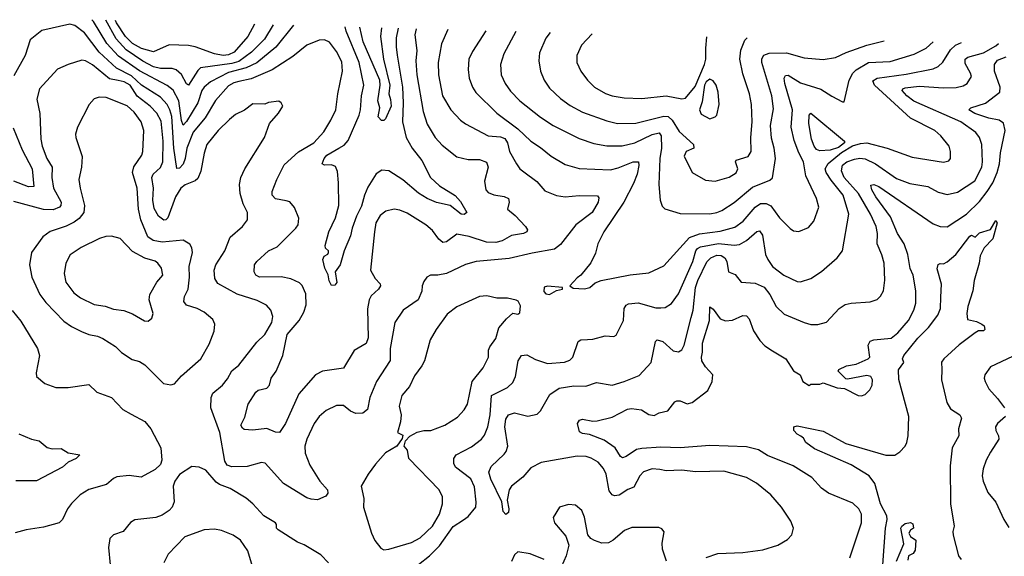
# Model space of a CAD drawing. Extents: x 1995161 to 2088924, y 769148 to 906007.
# Tile 329 of 335: x 2038218 to 2043864, y 902333 to 905411. Entities that reach past the tile are written whole.
import ezdxf

# ---------------------------------------------------------------- set-up
doc = ezdxf.new("R2010")
doc.units = 0

msp = doc.modelspace()

# ---------------------------------------------------------------- linework, layer by layer
at = {"layer": '0CON20XD'}
for points in [[(2040490.4, 905359.1), (2040484.1, 905325), (2040495.3, 905235.3), (2040490.3, 905175), (2040494.8, 905095), (2040531.8, 904885), (2040555, 904812), (2040599.5, 904735), (2040640.5, 904690.5), (2040723.9, 904623.9), (2040790.3, 904609.7), (2040855, 904609.1), (2040895, 904594), (2040903.3, 904565), (2040883.3, 904485), (2040890.8, 904435), (2040905, 904420), (2040936.3, 904406.3), (2040995, 904397.1), (2041020, 904385), (2041024.4, 904365), (2041014.4, 904325), (2041058.7, 904288.7), (2041117.5, 904225), (2041130, 904205), (2041126.2, 904195), (2041105.8, 904184.2), (2041037.2, 904172.8), (2040985, 904143.4), (2040947.8, 904132.2), (2040895, 904135.2), (2040795, 904167.5), (2040725, 904181.5), (2040665, 904136.7), (2040645, 904132.2), (2040621.6, 904151.6), (2040585, 904201.4), (2040546, 904235), (2040440.6, 904300.6), (2040398.3, 904318.3), (2040365, 904324.4), (2040316.9, 904313.1), (2040285, 904288.1), (2040259.1, 904245), (2040252.3, 904195), (2040229.2, 903975), (2040256.5, 903926.5), (2040285, 903896.2), (2040286.7, 903885), (2040275.6, 903865), (2040233.4, 903826.6), (2040221.5, 903805), (2040212.1, 903752.1), (2040215.9, 903585.9), (2040205, 903552.9), (2040136.1, 903513.9), (2040075, 903412), (2039955, 903395.8), (2039913.5, 903375), (2039819.3, 903265), (2039741.5, 903095), (2039706.9, 903043.1), (2039685, 903044.3), (2039635, 903067.1), (2039555, 903057.5), (2039505, 903061.2), (2039495, 903067.5), (2039486.7, 903085), (2039508.8, 903131.2), (2039527.5, 903205), (2039572, 903275), (2039585, 903285.7), (2039635, 903297.5), (2039650.6, 903315), (2039660, 903355), (2039688.5, 903395), (2039727.7, 903485), (2039750.8, 903605), (2039821.1, 903685), (2039847, 903733), (2039860.6, 903775), (2039857.8, 903837.8), (2039837.3, 903887.3), (2039822.4, 903902.4), (2039772, 903925), (2039716.6, 903936.6), (2039592.5, 903935), (2039572.5, 903945), (2039563.1, 903965), (2039564.4, 904005), (2039577.5, 904025), (2039645, 904084.5), (2039695, 904109.1), (2039801.4, 904215), (2039814.4, 904235), (2039817.7, 904272.3), (2039794.5, 904334.5), (2039767.3, 904367.3), (2039745, 904372.5), (2039685, 904384.3), (2039666.2, 904405), (2039666.2, 904425), (2039692.9, 904495), (2039735, 904578.1), (2039816.9, 904653.1), (2039904.5, 904705), (2039961.8, 904768.2), (2040002.9, 904835), (2040030.4, 904895), (2040041.3, 904985), (2040068.7, 905115), (2040065, 905170), (2040035, 905228.1), (2039995, 905281.9), (2039965.4, 905295.4), (2039935, 905294.4), (2039865, 905264.5), (2039785, 905200), (2039666, 905124), (2039545, 905071), (2039475, 905056.6), (2039445, 905049.5), (2039415, 905031.6), (2039341.6, 904948.4), (2039281, 904849), (2039213.1, 904766.9), (2039176.1, 904675), (2039167.7, 904615), (2039155, 904582.5), (2039135, 904559.6), (2039118.1, 904558.1), (2039101.1, 904675), (2039089.6, 904855), (2039079.3, 904895), (2039063.8, 904923.8), (2039026.2, 904966.2), (2038916.3, 905036.3), (2038858.7, 905088.7), (2038773, 905133), (2038674.6, 905224.6), (2038590, 905335), (2038535, 905378.2), (2038505, 905385.6), (2038345, 905350), (2038278.8, 905295), (2038250, 905205), (2038185, 905090)], [(2039788, 905378.8), (2039687.4, 905252.6), (2039577, 905163), (2039515.6, 905134.4), (2039415, 905108), (2039312.7, 905055), (2039275, 905023.8), (2039261.9, 905005), (2039240.2, 904935), (2039175, 904828), (2039155, 904805.7), (2039145, 904832), (2039131, 904945), (2039097.1, 905007.1), (2039064.3, 905034.3), (2038905, 905117.7), (2038785, 905201.3), (2038717.4, 905275), (2038640.8, 905400.8), (2038631, 905411.1)], [(2039672, 905382), (2039620.9, 905299.1), (2039547.7, 905225), (2039475, 905171.9), (2039435, 905160.1), (2039255, 905134.7), (2039239.6, 905120.4), (2039185, 905035.7), (2039175, 905042.5), (2039146.1, 905096.1), (2039115, 905123.4), (2039091.8, 905131.8), (2039025, 905131.5), (2038985, 905141.5), (2038925, 905172.8), (2038828.1, 905238.1), (2038771.5, 905301.5), (2038711.5, 905408.9)], [(2039564.7, 905385), (2039525.5, 905315), (2039447.9, 905225), (2039415, 905210.2), (2039385, 905206.3), (2039335, 905214.4), (2039224.4, 905255.6), (2039185, 905263.6), (2039075, 905266.9), (2038985, 905226.7), (2038915.5, 905245), (2038864.3, 905275), (2038825, 905314.8), (2038773.2, 905393.2), (2038766.5, 905407.4)], [(2040387.7, 905362), (2040377.2, 905307.2), (2040375.8, 905255), (2040382.6, 905207.4), (2040412.4, 905025), (2040417.5, 904935), (2040413.1, 904825), (2040433.5, 904735), (2040469.1, 904675), (2040523, 904603), (2040572.7, 904505), (2040625, 904459.1), (2040715, 904403.5), (2040745, 904368.5), (2040781.2, 904305), (2040766.9, 904293.1), (2040750, 904295), (2040686.2, 904346.2), (2040607.3, 904362.7), (2040554.5, 904385), (2040505, 904415.3), (2040415, 904492.5), (2040335, 904543.6), (2040295, 904547.3), (2040262.4, 904527.6), (2040215, 904450.6), (2040195.2, 904405), (2040177.7, 904342.3), (2040149, 904285), (2040124.1, 904215), (2040115, 904170.8), (2040077.8, 904085), (2040055.2, 904004.8), (2040026.2, 903965), (2040036.1, 903903.9), (2040025, 903888), (2040005, 903886.7), (2039992.9, 903912.9), (2039987.4, 903947.4), (2039968.1, 903985), (2039956, 904035), (2039963.3, 904055), (2039985, 904066.7), (2039989.2, 904075), (2039988, 904085), (2039971.4, 904101.4), (2039970, 904115), (2039991.3, 904195), (2040028.6, 904275), (2040048.8, 904345), (2040046.9, 904475), (2040039.6, 904539.6), (2040029.1, 904569.1), (2040005, 904578.1), (2039965, 904576), (2039952, 904585), (2039962.9, 904615), (2039979.1, 904635), (2040047.1, 904675), (2040078.2, 904691.8), (2040102.2, 904717.8), (2040165, 904864.4), (2040172.7, 904895), (2040177.1, 904975), (2040191.8, 905035), (2040164, 905165), (2040090.2, 905345), (2040084.4, 905370.5)], [(2040671.9, 905354), (2040637, 905273), (2040617.5, 905165), (2040620, 905095), (2040642.3, 904975), (2040690.5, 904895), (2040744.7, 904834.7), (2040773.5, 904813.5), (2040905, 904744.6), (2040975, 904739.8), (2040999.1, 904729.1), (2041014.7, 904705), (2041026.1, 904655), (2041065.6, 904585), (2041085.6, 904555), (2041108.2, 904538.2), (2041183, 904483), (2041229.4, 904429.4), (2041295, 904401.8), (2041345, 904394.1), (2041425, 904402.9), (2041531.4, 904401.4), (2041538.8, 904388.8), (2041535.5, 904365), (2041500.9, 904305), (2041406.2, 904235), (2041318.4, 904121.6), (2041285.3, 904094.7), (2041157.2, 904072.8), (2041025, 904040.6), (2040835, 904024.5), (2040773.5, 904006.5), (2040665, 903955.6), (2040615.9, 903945.9), (2040574.2, 903945.8), (2040553.3, 903935), (2040535, 903910), (2040525.7, 903885), (2040523.2, 903853.2), (2040503.5, 903805), (2040417.1, 903745), (2040369.5, 903675), (2040342.7, 903525), (2040343, 903457), (2040263.9, 903335), (2040226.4, 903245), (2040212, 903175), (2040185, 903154.2), (2040145, 903152.5), (2040115, 903165.5), (2040075, 903197.8), (2040035, 903198), (2039975, 903170), (2039935.6, 903135), (2039907.1, 903095), (2039863.6, 903005), (2039853.1, 902965), (2039855.3, 902925), (2039880.7, 902855), (2039939.6, 902765), (2039982.2, 902715), (2039985.5, 902695), (2039972.6, 902677.4), (2039925, 902657.1), (2039888.6, 902661.4), (2039865, 902669.4), (2039730.2, 902750.2), (2039625, 902866.5), (2039605, 902871.5), (2039522.2, 902847.8), (2039435, 902846.6), (2039408.5, 902855), (2039395, 902878), (2039365, 903044), (2039313.2, 903185), (2039316.2, 903245), (2039325, 903268.6), (2039380.6, 903315), (2039409.5, 903350.5), (2039435, 903396.7), (2039475, 903430), (2039577.9, 903562.1), (2039623.3, 903605), (2039664.5, 903675), (2039669.1, 903709.1), (2039658.6, 903745), (2039633.8, 903773.8), (2039579.6, 903799.6), (2039465, 903837.3), (2039355, 903898.1), (2039336.9, 903926.9), (2039333.4, 903975), (2039341.8, 904005), (2039393.6, 904085), (2039425, 904162.9), (2039494.6, 904225.4), (2039525, 904262.5), (2039523.5, 904305), (2039498.9, 904355), (2039482.1, 904415), (2039478.5, 904465), (2039485.6, 904505), (2039509.2, 904555), (2039622, 904735), (2039651.2, 904815), (2039702.5, 904875), (2039726.2, 904915), (2039716.7, 904935), (2039703.9, 904943.9), (2039645, 904936), (2039623.6, 904926.4), (2039555, 904928.8), (2039507.6, 904892.4), (2039455, 904867.8), (2039420.5, 904839.5), (2039355.3, 904774.7), (2039290.9, 904695), (2039275.5, 904645), (2039256.9, 904543.1), (2039239.4, 904500.6), (2039223.5, 904486.5), (2039166.6, 904463.4), (2039142.3, 904445), (2039110.6, 904395), (2039067.3, 904275), (2039055, 904262.5), (2039045, 904261.5), (2039014.4, 904284.4), (2038988.1, 904328.1), (2038981.3, 904375), (2038984.4, 904445), (2038974.8, 904505), (2038982.7, 904525), (2039025, 904564), (2039037.8, 904595), (2039039.8, 904715), (2039028.7, 904828.7), (2039004.2, 904875), (2038965.3, 904915), (2038892, 904972), (2038850.8, 905035), (2038817.7, 905055), (2038782.3, 905062.3), (2038732.5, 905072.5), (2038635, 905151.6), (2038595, 905174.5), (2038575, 905178.9), (2038495, 905154.4), (2038435, 905127.1), (2038331.4, 905015), (2038315.8, 904955.8), (2038333.7, 904873.7), (2038338.5, 904725), (2038346.7, 904685), (2038373.5, 904615), (2038404.1, 904565), (2038402.7, 904505), (2038411.6, 904445), (2038456.2, 904363.8), (2038454.7, 904345.3), (2038445.6, 904335), (2038409.1, 904320.9), (2038355, 904322.1), (2038185, 904367.9)], [(2040292.8, 905364.6), (2040287.6, 905315), (2040304.1, 905184.1), (2040341.2, 905035), (2040335.2, 904985), (2040345, 904954.2), (2040347.8, 904915), (2040315, 904842.5), (2040305, 904832.5), (2040293, 904833), (2040273, 904853), (2040282.5, 904905), (2040271.8, 904945), (2040284, 905035), (2040282.7, 905065), (2040187.3, 905285), (2040167.4, 905368.1)], [(2040890, 905347.9), (2040815, 905228.6), (2040793.6, 905185), (2040788.8, 905125), (2040795.5, 905075), (2040813.6, 905025), (2040832.7, 904992.7), (2040954.3, 904874.3), (2041074.4, 904784.4), (2041148.9, 904715), (2041205, 904677.3), (2041265, 904628.5), (2041345, 904581.1), (2041425, 904558.5), (2041605, 904550.3), (2041649.2, 904560.8), (2041735, 904595.3), (2041765.4, 904595.4), (2041767.7, 904575), (2041758.6, 904525), (2041737.7, 904472.3), (2041682.3, 904365), (2041567.8, 904195), (2041532.9, 904125), (2041518.9, 904071.1), (2041493.2, 904016.8), (2041436.2, 903945), (2041415, 903931.2), (2041372.5, 903885), (2041390.7, 903870.7), (2041457, 903867), (2041487.5, 903875), (2041517.7, 903902.3), (2041552.5, 903915), (2041718.1, 903948.1), (2041825, 903959.4), (2041911.5, 903998.5), (2042058.4, 904161.6), (2042115, 904182.4), (2042235, 904198.1), (2042318.2, 904221.8), (2042366.2, 904255), (2042434.2, 904335.8), (2042465, 904356.7), (2042497.2, 904357.2), (2042524.1, 904344.1), (2042575, 904274.4), (2042635, 904212.5), (2042655, 904200), (2042685, 904196.2), (2042740.7, 904219.3), (2042770.6, 904255), (2042800, 904335), (2042786.2, 904385), (2042725.4, 904515), (2042711.5, 904595), (2042685, 904646.9), (2042658.3, 904718.3), (2042641.4, 904795), (2042649, 904895), (2042604.8, 905045), (2042602.2, 905075), (2042608.5, 905091.5), (2042625, 905092.1), (2042695, 905049.7), (2042811.7, 905011.7), (2042875, 904972), (2042935, 904940), (2042945, 904940), (2042974.6, 905065), (2042995.4, 905105), (2043015, 905123.3), (2043085, 905165.7), (2043209.3, 905170.7), (2043346.8, 905213.2), (2043415, 905246.9), (2043455.5, 905283.5)], [(2041063.5, 905343.1), (2040994.5, 905215), (2040975.5, 905155), (2040978.9, 905095), (2041001.5, 905045), (2041031.7, 905001.7), (2041085.6, 904945), (2041205, 904852.1), (2041277.5, 904805), (2041425, 904730.5), (2041509.6, 904700.4), (2041585, 904686.8), (2041672.3, 904687.7), (2041745, 904705.3), (2041845, 904753.2), (2041885, 904762.3), (2041895.7, 904745), (2041897.3, 904675), (2041888.4, 904615), (2041882.5, 904465), (2041891.1, 904375), (2041901.5, 904341.5), (2041917, 904327), (2042005, 904300), (2042175, 904297.9), (2042215.3, 904304.7), (2042243.5, 904316.5), (2042315, 904362.9), (2042419, 904451), (2042519.2, 904490.8), (2042535, 904504), (2042551.1, 904615), (2042544.1, 904675), (2042527.7, 904732.3), (2042523.7, 904805), (2042540.8, 904899.2), (2042530, 904975), (2042473.7, 905165), (2042473.2, 905186.8), (2042485, 905208.5), (2042515, 905219.7), (2042615, 905220.9), (2042715, 905192.7), (2042825, 905182.7), (2042895, 905194.6), (2042956.4, 905223.6), (2043075, 905265.4), (2043175, 905289.6)], [(2041258.9, 905337.6), (2041234.4, 905305), (2041198.7, 905221.3), (2041195.5, 905175), (2041204.4, 905115), (2041225.6, 905065), (2041255, 905019.2), (2041318.7, 904958.7), (2041375, 904918.2), (2041445, 904881.5), (2041585, 904830.4), (2041645, 904815.3), (2041751.7, 904818.3), (2041911.5, 904858.5), (2041936.4, 904856.4), (2041960, 904835), (2041999.6, 904769.6), (2042080.6, 904695), (2042084, 904675), (2042038.9, 904655), (2042027.9, 904627.9), (2042074.4, 904535), (2042150.2, 904490.2), (2042205, 904484.6), (2042285, 904507.1), (2042326.9, 904533.1), (2042335.5, 904555), (2042322.9, 904595), (2042326, 904605), (2042394.3, 904625.7), (2042411.8, 904655), (2042409.7, 904735), (2042418.1, 904825), (2042413.4, 904925), (2042402.8, 904985), (2042365, 905101.2), (2042348, 905185), (2042353.6, 905236.4), (2042376.6, 905293.4), (2042388.2, 905306.5)], [(2041499.8, 905330.8), (2041438.6, 905265), (2041412.9, 905205), (2041413.1, 905165), (2041436.3, 905116.3), (2041473.3, 905063.3), (2041514.3, 905025), (2041577.1, 904987.1), (2041615, 904973.8), (2041683.8, 904963.8), (2041785, 904958.8), (2041925, 904974.6), (2042015, 904956.7), (2042035, 904961.8), (2042091.9, 905028.1), (2042143.8, 905155), (2042152.9, 905185), (2042152, 905248), (2042158.7, 905312.4)], [(2040505, 902286.1), (2040568.5, 902335), (2040625, 902392.9), (2040702.7, 902505), (2040763.1, 902543.1), (2040789.2, 902560.8), (2040833.5, 902615), (2040835.4, 902644.6), (2040825, 902732.5), (2040805, 902777.9), (2040716.2, 902845), (2040707.1, 902865), (2040707.8, 902895), (2040721.4, 902915), (2040808.3, 902961.7), (2040865, 903004.4), (2040882.9, 903027.1), (2040902.2, 903075), (2040914.7, 903145), (2040923.7, 903256.3), (2041015, 903301.5), (2041045, 903330), (2041060.4, 903365), (2041075.4, 903454.6), (2041095, 903484.3), (2041125, 903489.5), (2041175, 903462.7), (2041245, 903439.7), (2041342.4, 903447.6), (2041372.2, 903457.8), (2041389.5, 903475), (2041419.2, 903565), (2041435.5, 903574.5), (2041473.2, 903576.8), (2041505, 903578.8), (2041575, 903597.6), (2041625, 903594.6), (2041637.8, 903602.2), (2041679.5, 903685), (2041683.1, 903755), (2041695, 903772.9), (2041709.5, 903780.5), (2041765, 903786.8), (2041865, 903758.8), (2041895, 903757.5), (2041918.8, 903761.2), (2041955, 903783.1), (2041995, 903838.6), (2042076.9, 904025), (2042094.6, 904085.4), (2042105, 904099.5), (2042121.6, 904108.4), (2042225, 904127.1), (2042315, 904118.4), (2042345, 904121.9), (2042385.9, 904144.1), (2042445, 904197.1), (2042459.6, 904199.6), (2042478, 904175), (2042494.5, 904065), (2042506.7, 904035), (2042534.4, 903995), (2042599.2, 903945), (2042675, 903908.5), (2042695, 903907.8), (2042755, 903925.8), (2042815, 903966), (2042904.5, 904045.5), (2042935, 904086.2), (2042972.1, 904295), (2042939.3, 904405), (2042870.6, 904490.6), (2042842.6, 904535), (2042837.3, 904555), (2042854.1, 904585.9), (2042929.9, 904650.1), (2042992.8, 904687.2), (2043038.1, 904701.9), (2043075, 904705.4), (2043191.2, 904675), (2043335, 904622.7), (2043515, 904594.5), (2043545, 904602), (2043554.2, 904615), (2043554.2, 904655.8), (2043546.9, 904685), (2043499.4, 904745), (2043465, 904776.4), (2043325, 904846.9), (2043118.8, 905035), (2043110.2, 905059.8), (2043133.8, 905075), (2043301.2, 905098.8), (2043455, 905129.6), (2043485, 905142.7), (2043511.7, 905168.3), (2043555, 905237.5), (2043583.8, 905265), (2043617.5, 905280.1)], [(2042154.2, 902325.8), (2042221.1, 902348.9), (2042365, 902355.4), (2042479.6, 902370.4), (2042565, 902397.1), (2042620.7, 902429.3), (2042645, 902456.7), (2042654.2, 902495), (2042639.2, 902535), (2042585.7, 902615), (2042525.3, 902685.3), (2042443.3, 902753.3), (2042385, 902785.5), (2042255, 902821.8), (2042095, 902817.5), (2042012.8, 902827.2), (2041925, 902823.3), (2041888.8, 902831.2), (2041845, 902835.6), (2041795, 902817.8), (2041773.1, 902795), (2041739.5, 902730.5), (2041705, 902716.2), (2041655, 902683.9), (2041629.1, 902679.1), (2041614.3, 902685), (2041597.8, 902707.8), (2041580.4, 902805), (2041566.2, 902836.2), (2041535, 902873.1), (2041495, 902896.5), (2041465.3, 902905.3), (2041415, 902907.7), (2041208.3, 902871.7), (2041148.7, 902841.3), (2041102.3, 902787.7), (2041037.9, 902735), (2041025, 902713.8), (2041012.5, 902655), (2041022.2, 902605), (2041020, 902585), (2041005, 902572.5), (2040990.6, 902590.6), (2040982.5, 902645), (2040918.6, 902775), (2040907.1, 902815), (2040921, 902849), (2040995, 902919.2), (2041007.2, 902935), (2041017.1, 902965), (2041000, 903075), (2041005, 903120), (2041020, 903145), (2041055, 903155.5), (2041132.1, 903137.9), (2041185, 903147.8), (2041205, 903167.5), (2041258, 903262), (2041312, 903298), (2041395, 903310.7), (2041465, 903310), (2041525, 903330), (2041615, 903314.4), (2041683.8, 903335), (2041769.5, 903370.5), (2041839.2, 903445), (2041864, 903565), (2041872.5, 903575), (2041906, 903565), (2041965, 903511.9), (2041995, 903505.8), (2042015, 903518), (2042027.9, 903545), (2042067.4, 903702.6), (2042079.2, 903745), (2042093.7, 903875), (2042105.6, 903915), (2042157.8, 904022.2), (2042180.4, 904045), (2042215, 904060.7), (2042239.1, 904059.1), (2042261.9, 904045), (2042273.2, 904025), (2042281.2, 903965), (2042320.3, 903950.3), (2042355, 903905.8), (2042435, 903900.3), (2042486, 903876), (2042519.4, 903835), (2042555.3, 903765.3), (2042602, 903722), (2042715, 903673.8), (2042755, 903663.3), (2042795, 903662.9), (2042843.4, 903676.6), (2042916, 903754), (2042951.8, 903778.2), (2042985, 903786), (2043095, 903792.5), (2043135, 903805.8), (2043154.2, 903825), (2043171.1, 903855), (2043177.9, 903917.9), (2043173.8, 904015), (2043162, 904062), (2043133.8, 904125), (2043136.4, 904185), (2043128.2, 904225), (2043096.9, 904295), (2043027.8, 904415), (2042946.2, 904505), (2042930, 904545), (2042935, 904576.2), (2042960.4, 904595), (2043005, 904611), (2043035, 904616.7), (2043065, 904612.2), (2043124.5, 904584.5), (2043245, 904501.1), (2043320.9, 904470.9), (2043425, 904453.8), (2043485, 904420.9), (2043535, 904407.5), (2043595, 904421.5), (2043695, 904487.5), (2043734.3, 904565.7), (2043739.2, 904595), (2043733.8, 904695), (2043721.2, 904735), (2043699.5, 904765), (2043614.6, 904825), (2043345, 904943.7), (2043304.1, 904975), (2043278.5, 905005), (2043281.4, 905015), (2043295, 905020.7), (2043375, 905029.8), (2043515, 905019.8), (2043587.1, 905022.9), (2043627.6, 905032.4), (2043650, 905045), (2043675.7, 905085), (2043670.6, 905105), (2043638.9, 905158.9), (2043640, 905185), (2043655, 905195.3), (2043745, 905221.8), (2043815, 905261.6), (2043831, 905275.5)], [(2042977.1, 902325), (2043044.4, 902525), (2043044.3, 902575), (2043028.6, 902605), (2042995, 902638.6), (2042855, 902695.8), (2042815, 902724), (2042760, 902785), (2042652.4, 902852.4), (2042505, 902911.1), (2042455, 902943.1), (2042385, 902960.3), (2042175, 902969.2), (2042005, 902954.8), (2041895, 902958.3), (2041785, 902952.4), (2041755.5, 902945), (2041695, 902905.4), (2041675, 902898.5), (2041663.5, 902905), (2041631.8, 902955), (2041569.6, 902999.6), (2041485, 903031.1), (2041445, 903037.5), (2041427.7, 903047.7), (2041416.9, 903095), (2041428, 903115), (2041445, 903120), (2041505, 903108.5), (2041529.8, 903110.2), (2041615, 903130.4), (2041702.8, 903177.2), (2041725, 903181.9), (2041783.4, 903173.4), (2041825, 903147.1), (2041855, 903141.4), (2041885, 903155.7), (2041935, 903166.9), (2041975, 903218.8), (2041985, 903224), (2042005, 903224), (2042045, 903208.1), (2042074.5, 903215.5), (2042164.4, 903285), (2042188.8, 903335), (2042193.2, 903373.2), (2042150.2, 903420.2), (2042130, 903455), (2042126.6, 903475), (2042133.2, 903505), (2042132.7, 903555), (2042173.6, 903685), (2042175, 903763.3), (2042195, 903750), (2042235, 903696.2), (2042265, 903684.2), (2042305, 903688), (2042365, 903714.4), (2042385, 903712.9), (2042400, 903695), (2042425, 903626.7), (2042461.1, 903571.1), (2042490.6, 903540.6), (2042535, 903511.4), (2042610, 903465), (2042655, 903396.7), (2042693.3, 903375), (2042707.5, 903335), (2042745, 903312.5), (2042755, 903320), (2042805, 903320), (2042825, 903327.5), (2042905, 903298.8), (2042946.4, 903296.4), (2043025, 903256.2), (2043045, 903254), (2043065, 903261.2), (2043092.3, 903287.7), (2043105.8, 903315), (2043107.5, 903345), (2043098.8, 903365), (2043075, 903369.4), (2042965, 903348.8), (2042955, 903351.2), (2042911.2, 903395), (2042913.8, 903405), (2042958.8, 903425), (2043015, 903435.6), (2043082.5, 903465), (2043092.9, 903475), (2043082.9, 903545), (2043093.5, 903566.5), (2043115.6, 903574.4), (2043215, 903584.5), (2043253.5, 903615), (2043313.5, 903685), (2043344.6, 903745), (2043355.6, 903785.6), (2043356.5, 903855), (2043340.4, 903945), (2043323.6, 903983.6), (2043310.2, 904065), (2043288.9, 904125), (2043250.3, 904185), (2043211.2, 904281.2), (2043126.2, 904395), (2043104.3, 904435.7), (2043098.8, 904461.2), (2043115, 904465.5), (2043145, 904453.6), (2043455, 904240), (2043495, 904224.6), (2043535, 904223.8), (2043646.8, 904295), (2043720.8, 904369.2), (2043765.3, 904425), (2043797.6, 904475), (2043823, 904535), (2043835.7, 904585), (2043842.1, 904647.9), (2043868.4, 904775), (2043858, 904818), (2043834.8, 904834.8), (2043775, 904846.6), (2043695, 904873.8), (2043660.8, 904895), (2043671.2, 904905), (2043755, 904931.6), (2043836.9, 904995), (2043840.6, 905025), (2043806.8, 905115), (2043808, 905155), (2043825, 905179.3), (2043875, 905197.5)], [(2042175, 904842.5), (2042205, 904853.8), (2042215.8, 904864.2), (2042228.6, 904925), (2042223.1, 904995), (2042211.9, 905035), (2042195, 905060.8), (2042175, 905070.6), (2042154.6, 905055.4), (2042143.7, 905036.3), (2042130.9, 904939.1), (2042115.6, 904895), (2042125, 904868.8), (2042175, 904842.5)], [(2039085, 903317.5), (2039105, 903322.5), (2039145, 903368.1), (2039257.1, 903465), (2039305, 903550), (2039332.2, 903625), (2039336.9, 903665), (2039325, 903690.8), (2039275, 903734.4), (2039235, 903754.6), (2039175, 903774), (2039158.4, 903795), (2039163.9, 903823.9), (2039183.2, 903865), (2039191.5, 903935), (2039190, 903995), (2039208.2, 904075), (2039205, 904103.3), (2039193.5, 904123.5), (2039155, 904146.9), (2039035, 904135.2), (2038983.1, 904145), (2038953.3, 904165), (2038913.2, 904263.2), (2038899.2, 904325), (2038892.5, 904445), (2038864.1, 904535), (2038873.2, 904566.8), (2038918.1, 904635), (2038924.4, 904655), (2038929.2, 904775), (2038915, 904825.6), (2038875, 904880.8), (2038835, 904916.2), (2038714.6, 904965.4), (2038673.1, 904966.9), (2038645, 904957.5), (2038616.2, 904923.8), (2038550, 904795), (2038538.6, 904755), (2038539.2, 904735), (2038576.8, 904626.8), (2038573.1, 904565), (2038557.8, 904495), (2038563.8, 904445), (2038589.6, 904345), (2038585.4, 904305), (2038559, 904271), (2038531.2, 904248.8), (2038485, 904227.2), (2038393.1, 904196.9), (2038350, 904165), (2038286.5, 904075), (2038273.5, 904005), (2038287.1, 903935), (2038334, 903834), (2038368.2, 903788.2), (2038471.3, 903681.3), (2038515, 903650.6), (2038572.2, 903622.2), (2038614.5, 903604.5), (2038665, 903595.5), (2038695, 903583.1), (2038767.3, 903537.3), (2038802.1, 903502.1), (2038862.1, 903462.1), (2038905, 903450), (2038935, 903431.9), (2039043.3, 903325), (2039085, 903317.5)], [(2042805, 904659.6), (2042786.9, 904666.9), (2042772.4, 904685), (2042758.3, 904725), (2042742.3, 904815), (2042745, 904863.3), (2042755, 904874.3), (2042946.7, 904715), (2042947.5, 904705), (2042912.6, 904677.4), (2042865, 904663.4), (2042805, 904659.6)], [(2038180.4, 904790.4), (2038232.4, 904665), (2038289.5, 904555), (2038300, 904455), (2038267.8, 904452.2), (2038185, 904484.3)], [(2043166.3, 902285), (2043181.6, 902495), (2043192.7, 902545), (2043190, 902565), (2043152.7, 902635), (2043120.6, 902750.6), (2043088, 902795), (2042985, 902858.7), (2042775, 902949.6), (2042726, 902985), (2042711.2, 903011.2), (2042697.5, 903022.5), (2042675, 903034), (2042656.2, 903055), (2042656.2, 903075), (2042675, 903082), (2042825, 903050.6), (2042955, 902980.3), (2043185, 902914.2), (2043235, 902913.8), (2043265, 902932), (2043295, 902965.7), (2043305, 902986.2), (2043312.4, 903025), (2043316.8, 903135), (2043258, 903348), (2043257, 903403), (2043286.7, 903445), (2043279.4, 903465), (2043288.2, 903485), (2043368.2, 903585), (2043429.2, 903645), (2043483, 903717), (2043498.4, 903755), (2043500.4, 903820.4), (2043502.7, 903895), (2043478.3, 903981.7), (2043485, 904006.2), (2043495, 904012), (2043515, 904011.2), (2043535, 904022), (2043585.3, 904064.7), (2043665, 904169.2), (2043675.9, 904175.9), (2043697, 904163), (2043721.7, 904188.3), (2043785, 904207.5), (2043815, 904260), (2043822.5, 904245), (2043797.1, 904155), (2043747.5, 904102.5), (2043724.2, 904055.8), (2043720, 904015), (2043690.4, 903915), (2043682.9, 903855), (2043654.7, 903765.3), (2043648.8, 903725), (2043652.2, 903692.2), (2043705, 903679.1), (2043734.2, 903665), (2043747.5, 903655), (2043752, 903635), (2043745, 903626.2), (2043715, 903626), (2043695.5, 903614.5), (2043603.8, 903546.2), (2043516, 903465), (2043504.1, 903445.9), (2043504.6, 903405), (2043503.9, 903345), (2043533.1, 903215), (2043555, 903178.5), (2043608.1, 903145), (2043617.8, 903125), (2043600, 903065), (2043602.5, 903025), (2043564.2, 902955), (2043552.6, 902852.6), (2043555.5, 902635), (2043575.5, 902505.5), (2043568.1, 902475), (2043571.1, 902455), (2043600.6, 902335), (2043615.4, 902315.4)], [(2038955, 903682.5), (2038975, 903700), (2038984, 903725), (2038960.6, 903805), (2038964.4, 903835), (2039004.2, 903905.8), (2039038, 903945), (2039032, 903985), (2039010, 904015), (2038995, 904026.9), (2038935, 904042.5), (2038865, 904080.9), (2038795, 904155.8), (2038745, 904168.6), (2038712.6, 904167.4), (2038675, 904155.6), (2038570.8, 904105), (2038508.3, 904061.7), (2038482.2, 904015), (2038472.2, 903955), (2038483.3, 903905), (2038528.1, 903845), (2038567.5, 903815), (2038645, 903778.2), (2038707.6, 903767.6), (2038755, 903751.1), (2038815, 903743.3), (2038865, 903724.4), (2038934.4, 903684.4), (2038955, 903682.5)], [(2041255, 903834), (2041295, 903857.5), (2041330, 903865), (2041330, 903875), (2041245, 903882.5), (2041225, 903876), (2041222.9, 903852.9), (2041235, 903838.8), (2041255, 903834)], [(2040305, 902371.2), (2040335, 902374), (2040465, 902413.1), (2040515, 902439.2), (2040585, 902506.9), (2040624.6, 902575), (2040641.8, 902635), (2040642.2, 902675), (2040623.8, 902713.8), (2040450, 902895), (2040441.7, 902941.7), (2040422.5, 902965), (2040430, 902995), (2040455, 903022.5), (2040497.5, 903045), (2040534.3, 903055.7), (2040575, 903055.7), (2040656, 903085), (2040728.3, 903131.7), (2040767.4, 903172.6), (2040785.4, 903205), (2040813.3, 903336.7), (2040875.6, 903415), (2040905.7, 903475), (2040906.2, 903515), (2040914.2, 903535), (2040947.4, 903582.6), (2040965, 903643.3), (2041008.8, 903695), (2041045, 903727.5), (2041075, 903722.5), (2041085, 903730), (2041089.3, 903769.3), (2041076.7, 903796.7), (2041065, 903802.5), (2041015, 903813.3), (2040954.2, 903814.2), (2040896.8, 903826.8), (2040855, 903824.2), (2040725, 903764.4), (2040668.3, 903721.7), (2040605, 903634), (2040571.4, 903575), (2040538.6, 903455), (2040524.4, 903425.6), (2040481.4, 903368.6), (2040452.6, 903307.4), (2040409.4, 903255), (2040394.4, 903195), (2040405.6, 903145), (2040401.8, 903105), (2040384, 903044), (2040415, 903027.5), (2040411.7, 903008.3), (2040380, 902965), (2040315, 902927.1), (2040258.3, 902861.7), (2040215.7, 902804.3), (2040175.3, 902735), (2040192.1, 902665), (2040189.1, 902615), (2040235.6, 902465), (2040254.5, 902424.5), (2040289.5, 902379.5), (2040305, 902371.2)], [(2038175, 903743.3), (2038225, 903682), (2038320, 903525), (2038330.8, 903485), (2038312, 903385), (2038314, 903365), (2038361.2, 903325), (2038425, 903301.4), (2038495, 903301.4), (2038615, 903319.2), (2038661.2, 903275), (2038745, 903244), (2038809.2, 903175), (2038857.9, 903147.9), (2038935, 903106.7), (2038970, 903065), (2039026.8, 902955), (2039032.5, 902885), (2039025, 902860.6), (2038995, 902831.1), (2038915, 902786.9), (2038845, 902795.8), (2038775, 902788.5), (2038755, 902779.5), (2038715, 902745.6), (2038615, 902716.9), (2038564, 902685), (2038514.3, 902635.7), (2038492, 902605), (2038464.4, 902545), (2038445, 902524.6), (2038355, 902500.4), (2038255, 902485.5), (2038192.7, 902467.3)], [(2043909.9, 903480.1), (2043785, 903420), (2043752, 903375), (2043748, 903355), (2043754, 903335), (2043775, 903293.3), (2043825, 903239.2), (2043864.4, 903185)], [(2043870, 903135), (2043824, 903095), (2043812.5, 903075), (2043814.2, 903055), (2043830.8, 903025), (2043831.9, 903005), (2043785, 902930), (2043759.5, 902885), (2043741.8, 902835), (2043736.9, 902795), (2043741.5, 902765), (2043768.9, 902698.9), (2043815, 902643.8), (2043860, 902545), (2043889.1, 902499.1)], [(2038213.8, 903035), (2038285, 903004.5), (2038328.8, 902995), (2038375, 902956.9), (2038405, 902949.2), (2038455, 902951.4), (2038496.2, 902926.2), (2038562.5, 902915), (2038542.5, 902895), (2038495, 902872.2), (2038464, 902845), (2038315, 902766.9), (2038195, 902765.5)], [(2039989.2, 902295), (2039945, 902341.4), (2039849.3, 902399.3), (2039810, 902415), (2039700, 902485), (2039690.8, 902495), (2039690.8, 902515), (2039684, 902525), (2039617.5, 902565), (2039555, 902634.3), (2039516.7, 902666.7), (2039425, 902722.7), (2039364.3, 902745), (2039345, 902758.9), (2039285, 902827.5), (2039246.1, 902843.9), (2039205, 902848), (2039135, 902801.5), (2039107.5, 902765), (2039098.2, 902735), (2039103.6, 902646.4), (2039091.9, 902615), (2039074.4, 902595), (2039035, 902569.5), (2038998.8, 902555), (2038877.4, 902542.6), (2038853.4, 902526.6), (2038810.8, 902475), (2038755, 902455.9), (2038734.3, 902435), (2038727, 902383), (2038746.5, 902185)], [(2041927.5, 902305), (2041904.4, 902375), (2041902.4, 902407.6), (2041914, 902474), (2041900.5, 902490.5), (2041882.3, 902497.7), (2041727.7, 902497.7), (2041685, 902482), (2041620, 902425), (2041595, 902411.1), (2041555, 902409.2), (2041513.5, 902423.5), (2041492.5, 902435), (2041476.3, 902456.3), (2041456.8, 902556.8), (2041442, 902595), (2041405.6, 902625.6), (2041365, 902630), (2041312.5, 902615), (2041276.2, 902555), (2041283.8, 902525), (2041349.4, 902449.4), (2041366.3, 902396.3), (2041352.2, 902335), (2041325, 902274.4)], [(2043245.8, 902305), (2043287.1, 902405), (2043270.7, 902495), (2043275, 902505.6), (2043295, 902520.6), (2043325, 902527.5), (2043339.2, 902519.2), (2043343.3, 902495), (2043325, 902484), (2043315.7, 902465), (2043325, 902447.5), (2043356.7, 902425), (2043351.7, 902368.3), (2043340, 902350), (2043315, 902336.7), (2043311.2, 902311.2)], [(2039553.5, 902275), (2039526.4, 902365), (2039484.4, 902425), (2039441.9, 902455), (2039375, 902481), (2039335, 902489.3), (2039275, 902484.7), (2039165.8, 902445), (2039070, 902345), (2039043.8, 902295)], [(2041225, 902314.8), (2041145, 902346.7), (2041075, 902358.5), (2041055, 902340.8), (2041037.4, 902302.6)]]:
    msp.add_lwpolyline(points, dxfattribs=at)

doc.saveas('drawing.dxf')
